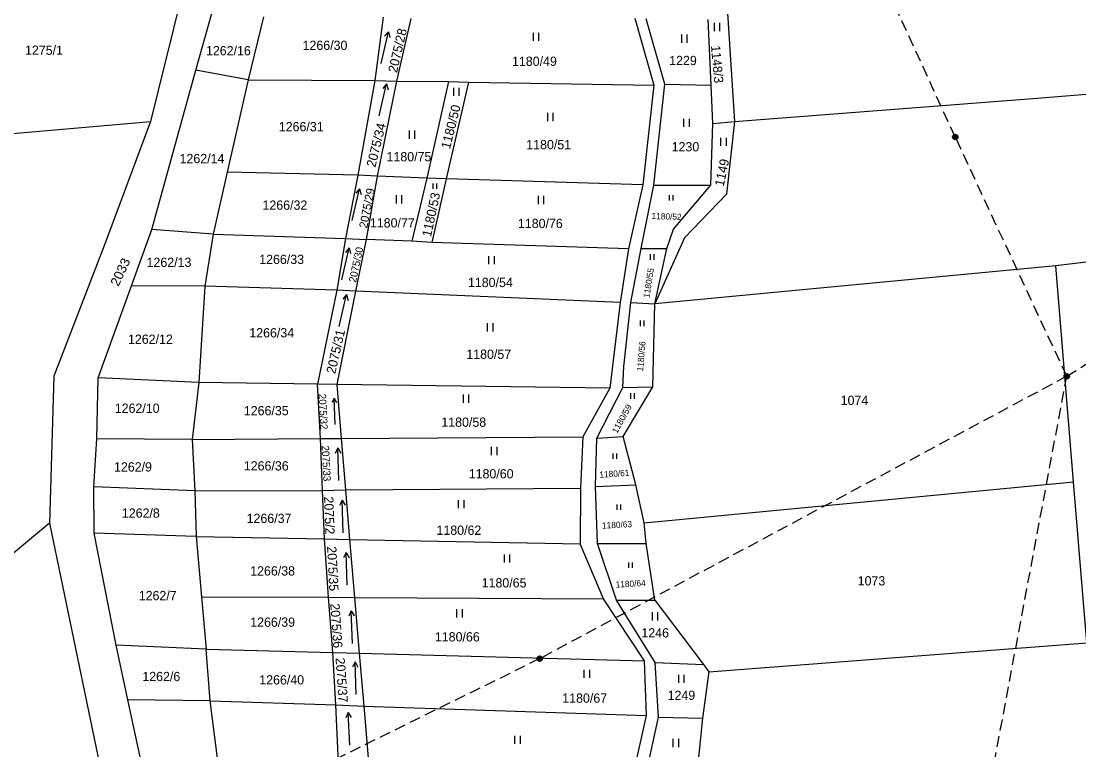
# Model space of a CAD drawing. Extents: x -820420 to -815896, y -1105820 to -1103643.
# Drawn here: x -818424.2 to -818230.3, y -1104436.5 to -1104302.9 of the extents above; entities that cross this region are included whole.
import ezdxf
from ezdxf.enums import TextEntityAlignment as Align

# ---------------------------------------------------------------- set-up
doc = ezdxf.new("R2010")
doc.units = 0
doc.header["$LTSCALE"] = 0.68
doc.linetypes.add('MEDIUM_DASHED', pattern=[4.5, 3, -1.5])
for name, color, linetype, lineweight in [('1', 7, 'Continuous', 25), ('3', 7, 'Continuous', 25), ('6', 7, 'Continuous', 25)]:
    doc.layers.add(name, color=color, linetype=linetype, lineweight=lineweight)
doc.layers.add('2', color=7, linetype='Continuous')

msp = doc.modelspace()

# ---------------------------------------------------------------- linework, layer by layer
at = {"layer": '1'}
for p, q in [((-818391.36, -1104284.55), (-818400.48, -1104321.34)), ((-818294.97, -1104296.7), (-818293.42, -1104321.32)), ((-818392.16, -1104311.92), (-818389.2, -1104301.25)), ((-818379.77, -1104302.13), (-818382.6, -1104313.66)), ((-818357.82, -1104302.18), (-818359.36, -1104313.82)), ((-818355.34, -1104313.9), (-818352.7, -1104302.43)), ((-818311.71, -1104302.36), (-818308.22, -1104314.65)), ((-818306.18, -1104314.45), (-818309.63, -1104302.48)), ((-818297.72, -1104314.65), (-818298.27, -1104302.6)), ((-818237.93, -1104317.04), (-818133.34, -1104308.32)), ((-818400.24, -1104341.11), (-818392.16, -1104311.92)), ((-818382.6, -1104313.66), (-818392.16, -1104311.92)), ((-818382.6, -1104313.66), (-818386.43, -1104330.62)), ((-818382.6, -1104313.66), (-818359.36, -1104313.82)), ((-818359.36, -1104313.82), (-818362.44, -1104331.16)), ((-818359.36, -1104313.82), (-818355.34, -1104313.9)), ((-818358.89, -1104331.32), (-818355.34, -1104313.9)), ((-818355.34, -1104313.9), (-818345.87, -1104314.01)), ((-818345.87, -1104314.01), (-818349.85, -1104331.71)), ((-818342.18, -1104314.08), (-818346.28, -1104331.82)), ((-818345.87, -1104314.01), (-818342.18, -1104314.08)), ((-818342.18, -1104314.08), (-818308.22, -1104314.65)), ((-818308.22, -1104314.65), (-818310.2, -1104332.92)), ((-818308.22, -1104333), (-818306.18, -1104314.45)), ((-818306.18, -1104314.45), (-818297.72, -1104314.65)), ((-818297.4, -1104321.67), (-818297.72, -1104314.65)), ((-818293.42, -1104321.32), (-818237.93, -1104317.04)), ((-818448.25, -1104325.45), (-818400.48, -1104321.34)), ((-818400.48, -1104321.34), (-818408.94, -1104343.96)), ((-818297.77, -1104333.01), (-818297.4, -1104321.67)), ((-818297.4, -1104321.67), (-818293.42, -1104321.32)), ((-818293.42, -1104321.32), (-818294.87, -1104334.65)), ((-818386.43, -1104330.62), (-818389, -1104341.99)), ((-818362.44, -1104331.16), (-818386.43, -1104330.62)), ((-818362.44, -1104331.16), (-818364.72, -1104342.75)), ((-818358.89, -1104331.32), (-818362.44, -1104331.16)), ((-818360.89, -1104342.96), (-818358.89, -1104331.32)), ((-818349.85, -1104331.71), (-818358.89, -1104331.32)), ((-818349.85, -1104331.71), (-818352.59, -1104343.26)), ((-818346.28, -1104331.82), (-818349.85, -1104331.71)), ((-818346.28, -1104331.82), (-818348.88, -1104343.49)), ((-818310.2, -1104332.92), (-818346.28, -1104331.82)), ((-818310.2, -1104332.92), (-818312.82, -1104344.68)), ((-818310.53, -1104344.6), (-818308.22, -1104333)), ((-818308.22, -1104333), (-818297.77, -1104333.01)), ((-818304.57, -1104341.09), (-818297.77, -1104333.01)), ((-818294.87, -1104334.65), (-818302.58, -1104342.63)), ((-818403.97, -1104351.44), (-818400.24, -1104341.11)), ((-818389, -1104341.99), (-818400.24, -1104341.11)), ((-818389, -1104341.99), (-818390.54, -1104351.52)), ((-818389, -1104341.99), (-818364.72, -1104342.75)), ((-818305.81, -1104344.62), (-818304.57, -1104341.09)), ((-818408.94, -1104343.96), (-818418.23, -1104367.99)), ((-818364.72, -1104342.75), (-818366.3, -1104352.22)), ((-818364.72, -1104342.75), (-818360.89, -1104342.96)), ((-818362.81, -1104352.45), (-818360.89, -1104342.96)), ((-818352.59, -1104343.26), (-818360.89, -1104342.96)), ((-818348.88, -1104343.49), (-818352.59, -1104343.26)), ((-818312.82, -1104344.68), (-818348.88, -1104343.49)), ((-818302.58, -1104342.63), (-818308.03, -1104354.76)), ((-818202.07, -1104343.83), (-818234.51, -1104347.79)), ((-818312.82, -1104344.68), (-818314.37, -1104354.51)), ((-818312.45, -1104354.51), (-818310.53, -1104344.6)), ((-818310.53, -1104344.6), (-818305.81, -1104344.62)), ((-818308.03, -1104354.76), (-818305.81, -1104344.62)), ((-818234.51, -1104347.79), (-818308.03, -1104354.76)), ((-818231.25, -1104387.38), (-818234.51, -1104347.79)), ((-818410.07, -1104368.35), (-818403.97, -1104351.44)), ((-818390.54, -1104351.52), (-818403.97, -1104351.44)), ((-818390.54, -1104351.52), (-818391.64, -1104369.18)), ((-818366.3, -1104352.22), (-818390.54, -1104351.52)), ((-818366.3, -1104352.22), (-818369.85, -1104369.49)), ((-818362.81, -1104352.45), (-818366.3, -1104352.22)), ((-818366.27, -1104369.55), (-818362.81, -1104352.45)), ((-818314.37, -1104354.51), (-818362.81, -1104352.45)), ((-818314.37, -1104354.51), (-818316.26, -1104370.24)), ((-818313.7, -1104366.23), (-818312.45, -1104354.51)), ((-818312.45, -1104354.51), (-818308.03, -1104354.76)), ((-818308.37, -1104370), (-818308.03, -1104354.76)), ((-818313.88, -1104370.07), (-818313.7, -1104366.23)), ((-818418.23, -1104367.99), (-818419, -1104394.95)), ((-818410.3, -1104379.54), (-818410.07, -1104368.35)), ((-818391.64, -1104369.18), (-818410.07, -1104368.35)), ((-818391.64, -1104369.18), (-818392.87, -1104379.63)), ((-818369.85, -1104369.49), (-818391.64, -1104369.18)), ((-818366.27, -1104369.55), (-818369.85, -1104369.49)), ((-818369.3, -1104379.47), (-818369.85, -1104369.49)), ((-818316.26, -1104370.24), (-818366.27, -1104369.55)), ((-818365.45, -1104379.44), (-818366.27, -1104369.55)), ((-818316.26, -1104370.24), (-818321.25, -1104379.15)), ((-818318.63, -1104379.4), (-818313.88, -1104370.07)), ((-818313.88, -1104370.07), (-818308.37, -1104370)), ((-818313.84, -1104379.11), (-818308.37, -1104370)), ((-818365.45, -1104379.44), (-818321.25, -1104379.15)), ((-818321.25, -1104379.15), (-818321.65, -1104388.55)), ((-818318.63, -1104379.4), (-818313.84, -1104379.11)), ((-818311.49, -1104387.93), (-818313.84, -1104379.11)), ((-818410.88, -1104388.32), (-818410.3, -1104379.54)), ((-818392.87, -1104379.63), (-818410.3, -1104379.54)), ((-818392.87, -1104379.63), (-818369.3, -1104379.47)), ((-818392.87, -1104379.63), (-818392.38, -1104389.05)), ((-818369.3, -1104379.47), (-818365.45, -1104379.44)), ((-818368.93, -1104388.97), (-818369.3, -1104379.47)), ((-818364.67, -1104388.85), (-818365.45, -1104379.44)), ((-818318.89, -1104388.27), (-818318.63, -1104379.4)), ((-818410.78, -1104396.8), (-818410.88, -1104388.32)), ((-818392.38, -1104389.05), (-818410.88, -1104388.32)), ((-818368.93, -1104388.97), (-818364.67, -1104388.85)), ((-818364.67, -1104388.85), (-818321.65, -1104388.55)), ((-818363.91, -1104397.97), (-818364.67, -1104388.85)), ((-818321.65, -1104388.55), (-818321.73, -1104398.79)), ((-818318.89, -1104388.27), (-818311.49, -1104387.93)), ((-818318.54, -1104398.71), (-818318.89, -1104388.27)), ((-818309.96, -1104394.94), (-818311.49, -1104387.93)), ((-818309.96, -1104394.94), (-818231.25, -1104387.38)), ((-818228.83, -1104416.94), (-818231.25, -1104387.38)), ((-818392.38, -1104389.05), (-818368.93, -1104388.97)), ((-818392.38, -1104389.05), (-818392.12, -1104397.41)), ((-818368.57, -1104397.87), (-818368.93, -1104388.97)), ((-818419, -1104394.95), (-818441.21, -1104413.5)), ((-818419, -1104394.95), (-818408.15, -1104447.11)), ((-818309.59, -1104398.71), (-818309.96, -1104394.94)), ((-818392.12, -1104397.41), (-818410.78, -1104396.8)), ((-818406.77, -1104417.34), (-818410.78, -1104396.8)), ((-818392.12, -1104397.41), (-818368.57, -1104397.87)), ((-818392.12, -1104397.41), (-818391.13, -1104408.5)), ((-818368.57, -1104397.87), (-818363.91, -1104397.97)), ((-818367.85, -1104408.52), (-818368.57, -1104397.87)), ((-818363.03, -1104408.62), (-818363.91, -1104397.97)), ((-818363.91, -1104397.97), (-818321.73, -1104398.79)), ((-818317.44, -1104408.82), (-818321.73, -1104398.79)), ((-818318.54, -1104398.71), (-818309.59, -1104398.71)), ((-818315.07, -1104409.07), (-818318.54, -1104398.71)), ((-818308.03, -1104409.07), (-818309.59, -1104398.71)), ((-818391.13, -1104408.5), (-818390.28, -1104418.1)), ((-818391.13, -1104408.5), (-818367.85, -1104408.52)), ((-818367.08, -1104418.7), (-818367.85, -1104408.52)), ((-818367.85, -1104408.52), (-818363.03, -1104408.62)), ((-818362.18, -1104418.83), (-818363.03, -1104408.62)), ((-818363.03, -1104408.62), (-818317.44, -1104408.82)), ((-818309.92, -1104420.21), (-818317.44, -1104408.82)), ((-818307.97, -1104420.55), (-818315.07, -1104409.07)), ((-818315.07, -1104409.07), (-818308.03, -1104409.07)), ((-818308.03, -1104409.07), (-818299.1, -1104420.9)), ((-818390.28, -1104418.1), (-818406.77, -1104417.34)), ((-818404.63, -1104427.35), (-818406.77, -1104417.34)), ((-818298.13, -1104422.26), (-818228.83, -1104416.94)), ((-818389.54, -1104427.58), (-818390.28, -1104418.1)), ((-818390.28, -1104418.1), (-818367.08, -1104418.7)), ((-818367.08, -1104418.7), (-818362.18, -1104418.83)), ((-818362.18, -1104418.83), (-818309.92, -1104420.21)), ((-818361.33, -1104428.52), (-818362.18, -1104418.83)), ((-818309.55, -1104430.24), (-818309.92, -1104420.21)), ((-818307.33, -1104430.54), (-818307.97, -1104420.55)), ((-818307.97, -1104420.55), (-818299.1, -1104420.9)), ((-818299.1, -1104420.9), (-818298.13, -1104422.26)), ((-818298.13, -1104422.26), (-818299.29, -1104430.76)), ((-818400.28, -1104447.7), (-818404.63, -1104427.35)), ((-818389.54, -1104427.58), (-818404.63, -1104427.35)), ((-818386.97, -1104447.71), (-818389.54, -1104427.58)), ((-818389.54, -1104427.58), (-818366.53, -1104428.31)), ((-818366.53, -1104428.31), (-818361.33, -1104428.52)), ((-818361.33, -1104428.52), (-818309.55, -1104430.24)), ((-818359.79, -1104446.38), (-818361.33, -1104428.52)), ((-818312.89, -1104445.04), (-818309.55, -1104430.24)), ((-818310.49, -1104444.84), (-818307.33, -1104430.54)), ((-818307.33, -1104430.54), (-818299.29, -1104430.76)), ((-818299.29, -1104430.76), (-818300.71, -1104444.9))]:
    msp.add_line(p, q, dxfattribs=at)
msp.add_lwpolyline([(-818365.63, -1104446.8), (-818366.53, -1104428.31), (-818367.08, -1104418.7)], dxfattribs=at)
at = {"layer": '3'}
for p, q in [((-818297.091, -1104304.74), (-818297.091, -1104303.24)), ((-818296.09, -1104304.74), (-818296.09, -1104303.24)), ((-818356.843, -1104304.862), (-818356.574, -1104305.927)), ((-818330.261, -1104306.56), (-818330.261, -1104305.06)), ((-818329.26, -1104306.56), (-818329.26, -1104305.06)), ((-818303.071, -1104306.87), (-818303.071, -1104305.37)), ((-818302.07, -1104306.87), (-818302.07, -1104305.37)), ((-818357.193, -1104314.442), (-818356.924, -1104315.507)), ((-818344.891, -1104316.62), (-818344.891, -1104315.12)), ((-818343.89, -1104316.62), (-818343.89, -1104315.12)), ((-818327.651, -1104321.25), (-818327.651, -1104319.75)), ((-818326.65, -1104321.25), (-818326.65, -1104319.75)), ((-818302.681, -1104322.32), (-818302.681, -1104320.82)), ((-818301.68, -1104322.32), (-818301.68, -1104320.82)), ((-818353.021, -1104324.5), (-818353.021, -1104323)), ((-818352.02, -1104324.5), (-818352.02, -1104323)), ((-818295.911, -1104325.8), (-818295.911, -1104324.3)), ((-818294.91, -1104325.8), (-818294.91, -1104324.3)), ((-818348.662, -1104333.67), (-818348.662, -1104332.665)), ((-818347.992, -1104333.67), (-818347.992, -1104332.665)), ((-818362.153, -1104333.642), (-818361.884, -1104334.707)), ((-818355.381, -1104336.33), (-818355.381, -1104334.83)), ((-818354.38, -1104336.33), (-818354.38, -1104334.83)), ((-818329.371, -1104336.45), (-818329.371, -1104334.95)), ((-818328.37, -1104336.45), (-818328.37, -1104334.95)), ((-818305.352, -1104335.83), (-818305.352, -1104334.825)), ((-818304.682, -1104335.83), (-818304.682, -1104334.825)), ((-818364.053, -1104344.482), (-818363.784, -1104345.547)), ((-818338.441, -1104347.49), (-818338.441, -1104345.99)), ((-818337.44, -1104347.49), (-818337.44, -1104345.99)), ((-818308.832, -1104346.67), (-818308.832, -1104345.665)), ((-818308.162, -1104346.67), (-818308.162, -1104345.665)), ((-818364.523, -1104353.062), (-818364.254, -1104354.127)), ((-818310.662, -1104358.83), (-818310.662, -1104357.825)), ((-818309.992, -1104358.83), (-818309.992, -1104357.825)), ((-818338.681, -1104359.83), (-818338.681, -1104358.33)), ((-818337.68, -1104359.83), (-818337.68, -1104358.33)), ((-818343.121, -1104372.89), (-818343.121, -1104371.39)), ((-818342.12, -1104372.89), (-818342.12, -1104371.39)), ((-818312.402, -1104372.16), (-818312.402, -1104371.155)), ((-818311.732, -1104372.16), (-818311.732, -1104371.155)), ((-818366.787, -1104372.078), (-818366.359, -1104372.845)), ((-818337.941, -1104382.49), (-818337.941, -1104380.99)), ((-818336.94, -1104382.49), (-818336.94, -1104380.99)), ((-818366.137, -1104381.184), (-818365.602, -1104382.143)), ((-818315.682, -1104383.2), (-818315.682, -1104382.195)), ((-818315.012, -1104383.2), (-818315.012, -1104382.195)), ((-818365.347, -1104390.744), (-818364.812, -1104391.703)), ((-818344.001, -1104392.25), (-818344.001, -1104390.75)), ((-818343, -1104392.25), (-818343, -1104390.75)), ((-818314.912, -1104392.56), (-818314.912, -1104391.555)), ((-818314.242, -1104392.56), (-818314.242, -1104391.555)), ((-818364.617, -1104400.344), (-818364.082, -1104401.303)), ((-818335.581, -1104402.2), (-818335.581, -1104400.7)), ((-818334.58, -1104402.2), (-818334.58, -1104400.7)), ((-818312.792, -1104403.18), (-818312.792, -1104402.175)), ((-818312.122, -1104403.18), (-818312.122, -1104402.175)), ((-818363.667, -1104411.034), (-818363.132, -1104411.993)), ((-818344.301, -1104412.25), (-818344.301, -1104410.75)), ((-818343.3, -1104412.25), (-818343.3, -1104410.75)), ((-818308.471, -1104412.81), (-818308.471, -1104411.31)), ((-818307.47, -1104412.81), (-818307.47, -1104411.31)), ((-818362.987, -1104420.414), (-818362.452, -1104421.373)), ((-818320.951, -1104423.34), (-818320.951, -1104421.84)), ((-818319.95, -1104423.34), (-818319.95, -1104421.84)), ((-818303.651, -1104424.26), (-818303.651, -1104422.76)), ((-818302.65, -1104424.26), (-818302.65, -1104422.76)), ((-818364.229, -1104429.667), (-818363.677, -1104430.616)), ((-818333.661, -1104435.46), (-818333.661, -1104433.96)), ((-818332.66, -1104435.46), (-818332.66, -1104433.96)), ((-818304.651, -1104436.04), (-818304.651, -1104434.54)), ((-818303.65, -1104436.04), (-818303.65, -1104434.54))]:
    msp.add_line(p, q, dxfattribs=at)
for points in [[(-818358.193, -1104310.708), (-818356.843, -1104304.862), (-818357.551, -1104305.701)], [(-818358.543, -1104320.288), (-818357.193, -1104314.442), (-818357.901, -1104315.281)], [(-818363.503, -1104339.488), (-818362.153, -1104333.642), (-818362.861, -1104334.481)], [(-818365.403, -1104350.328), (-818364.053, -1104344.482), (-818364.761, -1104345.321)], [(-818365.873, -1104358.908), (-818364.523, -1104353.062), (-818365.231, -1104353.901)], [(-818366.62, -1104376.875), (-818366.787, -1104372.078), (-818367.161, -1104372.873)], [(-818365.927, -1104387.181), (-818366.137, -1104381.184), (-818366.604, -1104382.178)], [(-818365.137, -1104396.741), (-818365.347, -1104390.744), (-818365.814, -1104391.738)], [(-818364.407, -1104406.341), (-818364.617, -1104400.344), (-818365.084, -1104401.338)], [(-818363.457, -1104417.031), (-818363.667, -1104411.034), (-818364.134, -1104412.028)], [(-818362.777, -1104426.411), (-818362.987, -1104420.414), (-818363.454, -1104421.408)], [(-818363.915, -1104435.658), (-818364.229, -1104429.667), (-818364.679, -1104430.669)]]:
    msp.add_lwpolyline(points, dxfattribs=at)
at = {"layer": '6', "linetype": 'MEDIUM_DASHED'}
for p, q in [((-818252.94, -1104324.16), (-818271.81, -1104283.19)), ((-818232.5, -1104368.04), (-818135.05, -1104306.87)), ((-818232.5, -1104368.04), (-818252.94, -1104324.16)), ((-818232.5, -1104368.04), (-818329.14, -1104419.82)), ((-818329.14, -1104419.82), (-818425.57, -1104467.38))]:
    msp.add_line(p, q, dxfattribs=at)
msp.add_lwpolyline([(-818269.18, -1104533.35), (-818248.07, -1104451.05), (-818232.5, -1104368.04)], dxfattribs=at)
at = {"layer": '6'}
for centre, radius in [((-818252.9434, -1104324.1599), 0.5), ((-818252.9434, -1104324.1599), 0.4), ((-818252.9434, -1104324.1599), 0.3), ((-818252.9434, -1104324.1599), 0.2), ((-818252.9434, -1104324.1599), 0.1), ((-818232.5034, -1104368.0399), 0.5), ((-818232.5034, -1104368.0399), 0.4), ((-818232.5034, -1104368.0399), 0.3), ((-818232.5034, -1104368.0399), 0.2), ((-818232.5034, -1104368.0399), 0.1), ((-818329.1434, -1104419.8199), 0.5), ((-818329.1434, -1104419.8199), 0.4), ((-818329.1434, -1104419.8199), 0.3), ((-818329.1434, -1104419.8199), 0.2), ((-818329.1434, -1104419.8199), 0.1)]:
    msp.add_circle(centre, radius, dxfattribs=at)

# ---------------------------------------------------------------- texts
at = {"layer": '2'}
for s, height, rotation, p in [('2075/28', 1.7, 77, (-818354.373, -1104308.4882)), ('1148/3', 1.7, 275, (-818297.4296, -1104310.8939)), ('1180/50', 1.7, 76, (-818344.5908, -1104322.4871)), ('2075/34', 1.7, 76, (-818358.2808, -1104325.8471)), ('1149', 1.7, 78, (-818294.8848, -1104330.8682)), ('2075/29', 1.53, 79, (-818360.0501, -1104337.3485)), ('1180/53', 1.7, 78, (-818348.2051, -1104338.5677)), ('1180/52', 1.139, 358, (-818305.8799, -1104339.2941)), ('2075/30', 1.36, 78, (-818362.1313, -1104347.7184)), ('1180/55', 1.139, 81, (-818308.5814, -1104351.0086)), ('2075/31', 1.7, 77, (-818365.703, -1104363.6882)), ('1180/56', 1.139, 85, (-818309.9436, -1104364.4296)), ('2075/32', 1.36, 273, (-818369.4985, -1104374.5549)), ('2075/33', 1.36, 273, (-818368.9385, -1104384.0449)), ('1180/61', 1.139, 4, (-818315.3997, -1104386.4721)), ('2075/2', 1.7, 272, (-818368.5435, -1104393.5993)), ('1180/63', 1.139, 3, (-818314.9198, -1104395.8436)), ('2075/35', 1.7, 273, (-818367.9024, -1104403.3645)), ('1180/64', 1.139, 3, (-818312.4198, -1104406.6536)), ('2075/36', 1.7, 274, (-818367.2411, -1104413.8387)), ('2075/37', 1.7, 274, (-818366.2711, -1104423.8087))]:
    msp.add_text(s, height=height, rotation=rotation, dxfattribs=at).set_placement(p, align=Align.CENTER)
for s, p in [('1275/1', (-818420.01, -1104309.095)), ('1262/16', (-818386.199, -1104309.185)), ('1266/30', (-818368.489, -1104308.195)), ('1180/49', (-818330.089, -1104311.125)), ('1229', (-818302.86, -1104310.985)), ('1266/31', (-818372.849, -1104323.115)), ('1180/51', (-818327.479, -1104326.405)), ('1180/75', (-818353.099, -1104328.625)), ('1230', (-818302.41, -1104326.805)), ('1262/14', (-818391.039, -1104328.965)), ('1266/32', (-818375.839, -1104337.505)), ('1180/77', (-818356.149, -1104340.755)), ('1180/76', (-818329.009, -1104340.865)), ('1262/13', (-818397.089, -1104347.985)), ('1266/33', (-818376.439, -1104347.455)), ('1180/54', (-818338.169, -1104351.685)), ('1266/34', (-818378.259, -1104360.915)), ('1262/12', (-818400.499, -1104362.095)), ('1180/57', (-818338.469, -1104364.845)), ('1262/10', (-818402.919, -1104374.745)), ('1074', (-818271.42, -1104373.295)), ('1266/35', (-818379.259, -1104375.195)), ('1180/58', (-818343.049, -1104377.305)), ('1262/9', (-818403.69, -1104385.505)), ('1266/36', (-818379.259, -1104385.315)), ('1180/60', (-818338.029, -1104386.765)), ('1262/8', (-818402.25, -1104393.975)), ('1266/37', (-818378.749, -1104394.945)), ('1180/62', (-818343.939, -1104397.115)), ('1266/38', (-818378.089, -1104404.575)), ('1180/65', (-818335.659, -1104406.765)), ('1073', (-818268.3, -1104406.395)), ('1262/7', (-818399.16, -1104409.105)), ('1266/39', (-818378.089, -1104413.975)), ('1180/66', (-818344.229, -1104416.665)), ('1246', (-818307.96, -1104415.935)), ('1262/6', (-818398.5, -1104423.945)), ('1266/40', (-818376.429, -1104424.555)), ('1249', (-818303.14, -1104427.385)), ('1180/67', (-818320.879, -1104427.905))]:
    msp.add_text(s, height=1.7, dxfattribs=at).set_placement(p, align=Align.CENTER)
at = {"layer": '2', "width": 1.05}
for s, height, rotation, p in [('2033', 1.7, 65, (-818405.249, -1104349.2757)), ('1180/59', 1.139, 61, (-818313.5623, -1104376.1066))]:
    msp.add_text(s, height=height, rotation=rotation, dxfattribs=at).set_placement(p, align=Align.CENTER)

doc.saveas('drawing.dxf')
